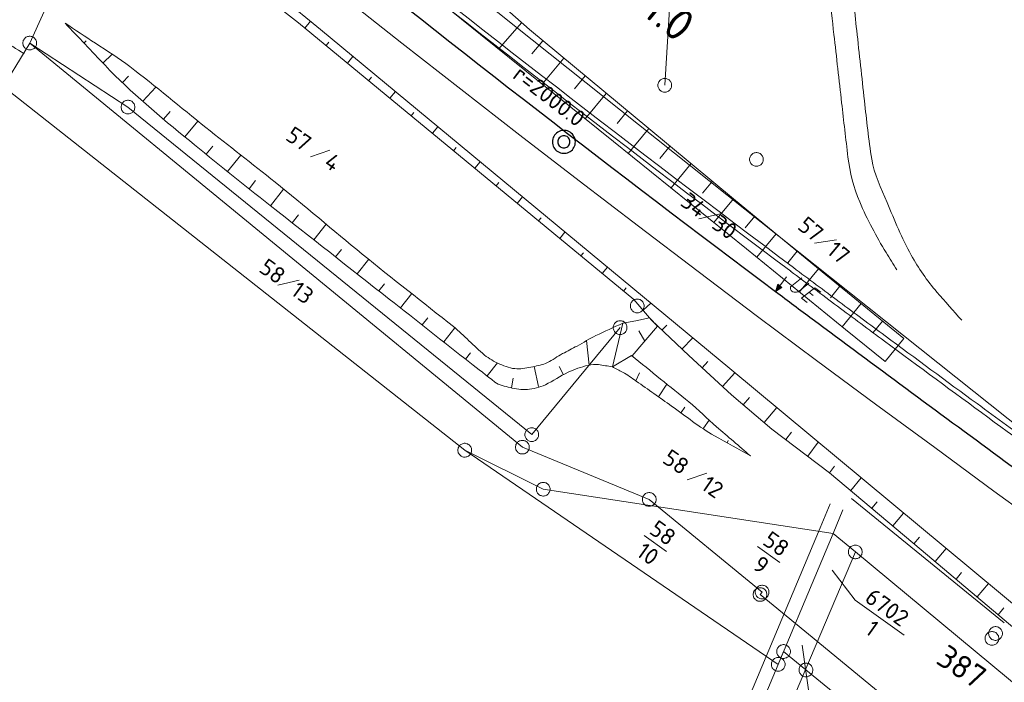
# Model space of a CAD drawing. Header units: metres. Extents: x 3425540 to 3446143, y 5432760 to 5444637.
# Tile 679 of 717: x 3444596 to 3444703, y 5436056 to 5436129. Entities that reach past the tile are written whole.
import ezdxf
from ezdxf.enums import TextEntityAlignment as Align

# ---------------------------------------------------------------- set-up
doc = ezdxf.new("R2010")
doc.units = ezdxf.units.M
for name, color, linetype, lineweight in [('B_Bestand', 9, 'Continuous', 18), ('B_Böschung', 9, 'Continuous', 18), ('B_Flurgrenzen', 9, 'Continuous', 18), ('B_Gleisachse', 9, 'Continuous', 25), ('B_Kilometrierung', 9, 'Continuous', 25), ('Bestand_Neu_Strecke 3443', 9, 'Continuous', 18)]:
    doc.layers.add(name, color=color, linetype=linetype, lineweight=lineweight)
doc.styles.get("Standard").update_dxf_attribs({"font": 'isocpeur.ttf'})

msp = doc.modelspace()

# ---------------------------------------------------------------- linework, layer by layer
at = {"layer": 'B_Bestand'}
for p, q in [((3444682.46, 5436104.21), (3444684.84, 5436104.56)), ((3444684.17, 5436075.81), (3444683.08, 5436073.21)), ((3444703.13, 5436062.85), (3444686.5, 5436076.39)), ((3444683.08, 5436073.21), (3444624.58, 5435933.57))]:
    msp.add_line(p, q, dxfattribs=at)
for points in [[(3444679.42, 5436100.54), (3444678.68, 5436099.55), (3444678.45, 5436099.72), (3444678.22, 5436098.94), (3444678.9, 5436099.38), (3444678.68, 5436099.55)], [(3444681.86, 5436099.83), (3444680.78, 5436098.98), (3444680.72, 5436098.95), (3444680.67, 5436098.92), (3444680.57, 5436098.89), (3444680.51, 5436098.88), (3444680.39, 5436098.86), (3444680.32, 5436098.86), (3444680.26, 5436098.87), (3444680.15, 5436098.9), (3444680.1, 5436098.92), (3444680, 5436098.98), (3444679.93, 5436099.05), (3444679.88, 5436099.12), (3444679.85, 5436099.18), (3444679.84, 5436099.28), (3444679.84, 5436099.35), (3444679.86, 5436099.44), (3444679.9, 5436099.48), (3444679.99, 5436099.57), (3444681.07, 5436100.43)], [(3444678.83, 5436099.39), (3444678.48, 5436099.65), (3444678.27, 5436099.02), (3444678.83, 5436099.39)], [(3444678.75, 5436099.39), (3444678.5, 5436099.58), (3444678.33, 5436099.09), (3444678.75, 5436099.39)], [(3444678.68, 5436099.4), (3444678.53, 5436099.51), (3444678.39, 5436099.17), (3444678.68, 5436099.4)], [(3444678.61, 5436099.4), (3444678.55, 5436099.45), (3444678.44, 5436099.24), (3444678.61, 5436099.4)], [(3444681.67, 5436097.73), (3444681.03, 5436098.21), (3444682.5, 5436099.35), (3444683.14, 5436098.88)]]:
    msp.add_lwpolyline(points, dxfattribs=at)
for points, knots in [([(3444698.5, 5436095.8), (3444697.6, 5436096.83), (3444696.7, 5436097.86), (3444695.79, 5436098.88), (3444694.71, 5436100.11), (3444693.8, 5436101.46), (3444693, 5436102.9), (3444691.97, 5436104.76), (3444691.18, 5436106.68), (3444690.37, 5436108.64), (3444689.74, 5436110.19), (3444688.95, 5436111.7), (3444688.69, 5436113.36), (3444688.36, 5436115.47), (3444688.14, 5436117.6), (3444687.9, 5436119.72), (3444687.62, 5436122.27), (3444687.34, 5436124.82), (3444687.06, 5436127.37), (3444686.82, 5436129.54), (3444686.61, 5436131.71), (3444686.37, 5436133.88), (3444686.1, 5436136.31), (3444685.33, 5436138.65), (3444684.62, 5436141.01), (3444683.87, 5436143.5), (3444683, 5436145.93), (3444681.94, 5436148.32), (3444680.67, 5436151.18), (3444679.13, 5436153.85), (3444677.42, 5436156.48), (3444676.55, 5436157.82), (3444675.64, 5436159.13), (3444674.52, 5436160.27), (3444670.76, 5436164.13), (3444666.84, 5436167.75), (3444662.85, 5436171.35), (3444661.72, 5436172.36), (3444660.46, 5436173.23), (3444659.41, 5436174.33), (3444657.56, 5436176.29), (3444655.73, 5436178.28), (3444653.9, 5436180.26), (3444650.12, 5436184.37), (3444646.39, 5436188.55), (3444642.54, 5436192.6), (3444637.83, 5436197.57), (3444633.11, 5436202.54), (3444628.39, 5436207.51)], [0, 0, 0, 0, 0.030137, 0.030137, 0.030137, 0.066033, 0.066033, 0.066033, 0.112363, 0.112363, 0.112363, 0.149107, 0.149107, 0.149107, 0.19617, 0.19617, 0.19617, 0.252628, 0.252628, 0.252628, 0.300659, 0.300659, 0.300659, 0.354522, 0.354522, 0.354522, 0.411692, 0.411692, 0.411692, 0.480126, 0.480126, 0.480126, 0.515181, 0.515181, 0.515181, 0.633261, 0.633261, 0.633261, 0.666662, 0.666662, 0.666662, 0.726051, 0.726051, 0.726051, 0.849166, 0.849166, 0.849166, 1, 1, 1, 1]), ([(3444596.35, 5436124.83), (3444594.71, 5436125.88), (3444593.07, 5436126.93), (3444591.42, 5436127.98), (3444590.72, 5436128.43), (3444590.46, 5436129.34), (3444590.14, 5436130.15), (3444589.94, 5436130.68), (3444589.71, 5436131.32), (3444589.95, 5436131.82), (3444590.45, 5436132.87), (3444591.19, 5436133.82), (3444591.72, 5436134.87), (3444595.51, 5436142.44), (3444599.37, 5436149.99), (3444603.04, 5436157.62), (3444606.07, 5436163.93), (3444608.98, 5436170.31), (3444612.08, 5436176.59), (3444617, 5436186.56), (3444621.92, 5436196.53), (3444626.84, 5436206.5)], [0, 0, 0, 0, 0.06261, 0.06261, 0.06261, 0.089562, 0.089562, 0.089562, 0.107617, 0.107617, 0.107617, 0.145425, 0.145425, 0.145425, 0.417617, 0.417617, 0.417617, 0.642669, 0.642669, 0.642669, 1, 1, 1, 1]), ([(3444626.91, 5436206.67), (3444636.09, 5436196.71), (3444645.28, 5436186.75), (3444654.47, 5436176.8), (3444655.76, 5436175.4), (3444657.24, 5436174.18), (3444658.62, 5436172.87), (3444660.49, 5436171.1), (3444662.36, 5436169.33), (3444664.22, 5436167.55), (3444666.82, 5436165.09), (3444669.32, 5436162.55), (3444671.77, 5436159.93), (3444674.03, 5436157.51), (3444675.76, 5436154.69), (3444677.38, 5436151.79), (3444678.63, 5436149.54), (3444679.69, 5436147.26), (3444680.62, 5436144.86), (3444681.72, 5436142.04), (3444682.85, 5436139.23), (3444683.32, 5436136.26), (3444683.82, 5436133.16), (3444684.22, 5436130.06), (3444684.58, 5436126.94), (3444684.86, 5436124.46), (3444685.14, 5436121.97), (3444685.42, 5436119.49), (3444685.64, 5436117.52), (3444685.88, 5436115.55), (3444686.11, 5436113.58), (3444686.32, 5436111.91), (3444686.73, 5436110.27), (3444687.39, 5436108.69), (3444688.21, 5436106.76), (3444689.18, 5436104.94), (3444690.26, 5436103.18), (3444690.65, 5436102.55), (3444691.04, 5436101.92), (3444691.43, 5436101.29)], [0, 0, 0, 0, 0.318272, 0.318272, 0.318272, 0.36302, 0.36302, 0.36302, 0.423513, 0.423513, 0.423513, 0.507514, 0.507514, 0.507514, 0.584931, 0.584931, 0.584931, 0.644798, 0.644798, 0.644798, 0.715436, 0.715436, 0.715436, 0.789032, 0.789032, 0.789032, 0.847767, 0.847767, 0.847767, 0.894343, 0.894343, 0.894343, 0.93392, 0.93392, 0.93392, 0.982602, 0.982602, 0.982602, 1, 1, 1, 1])]:
    msp.add_open_spline(points, degree=3, knots=knots, dxfattribs=at)
at = {"layer": 'B_Böschung'}
for p, q in [((3444612.35, 5436139.12), (3444626.24, 5436128.21)), ((3444619.34, 5436135.13), (3444628.65, 5436127.47)), ((3444600.82, 5436128.17), (3444600.82, 5436128.17)), ((3444626.24, 5436128.21), (3444662.79, 5436098.05)), ((3444626.94, 5436127.63), (3444627.55, 5436128.37)), ((3444650.56, 5436128.2), (3444648.03, 5436125.35)), ((3444628.65, 5436127.47), (3444673.22, 5436090.55)), ((3444602.88, 5436125.99), (3444603.13, 5436126.23)), ((3444629.26, 5436125.72), (3444629.56, 5436126.09)), ((3444652.85, 5436126.26), (3444651.65, 5436124.83)), ((3444604.95, 5436123.82), (3444605.96, 5436124.78)), ((3444631.57, 5436123.81), (3444632.18, 5436124.55)), ((3444655.16, 5436124.35), (3444652.81, 5436121.51)), ((3444607.11, 5436121.74), (3444607.74, 5436122.39)), ((3444633.89, 5436121.9), (3444634.19, 5436122.27)), ((3444657.47, 5436122.44), (3444656.31, 5436121.03)), ((3444609.28, 5436119.67), (3444610.72, 5436121.18)), ((3444636.2, 5436119.99), (3444636.8, 5436120.72)), ((3444659.78, 5436120.52), (3444657.48, 5436117.75)), ((3444611.56, 5436117.72), (3444612.27, 5436118.55)), ((3444638.51, 5436118.08), (3444638.81, 5436118.45)), ((3444662.09, 5436118.61), (3444660.96, 5436117.24)), ((3444613.86, 5436115.79), (3444615.3, 5436117.51)), ((3444640.83, 5436116.17), (3444641.42, 5436116.89)), ((3444664.4, 5436116.7), (3444662.16, 5436113.98)), ((3444616.18, 5436113.89), (3444616.9, 5436114.78)), ((3444643.14, 5436114.27), (3444643.44, 5436114.62)), ((3444666.72, 5436114.79), (3444665.61, 5436113.44)), ((3444618.51, 5436112.01), (3444619.97, 5436113.8)), ((3444645.45, 5436112.36), (3444646.04, 5436113.07)), ((3444669.03, 5436112.87), (3444666.83, 5436110.22)), ((3444620.86, 5436110.13), (3444621.58, 5436111.04)), ((3444671.34, 5436110.96), (3444670.26, 5436109.65)), ((3444623.2, 5436108.27), (3444624.63, 5436110.08)), ((3444647.77, 5436110.45), (3444648.06, 5436110.8)), ((3444650.08, 5436108.54), (3444650.66, 5436109.24)), ((3444673.65, 5436109.05), (3444671.51, 5436106.46)), ((3444625.56, 5436106.41), (3444626.26, 5436107.3)), ((3444652.4, 5436106.63), (3444652.68, 5436106.98)), ((3444675.97, 5436107.14), (3444674.91, 5436105.86)), ((3444627.92, 5436104.56), (3444629.27, 5436106.27)), ((3444654.71, 5436104.72), (3444655.28, 5436105.41)), ((3444678.28, 5436105.23), (3444676.18, 5436102.69)), ((3444630.28, 5436102.71), (3444630.93, 5436103.53)), ((3444632.64, 5436100.85), (3444633.9, 5436102.45)), ((3444657.02, 5436102.81), (3444657.31, 5436103.15)), ((3444680.59, 5436103.32), (3444679.55, 5436102.06)), ((3444659.34, 5436100.9), (3444659.9, 5436101.58)), ((3444682.91, 5436101.41), (3444680.84, 5436098.89)), ((3444635, 5436099), (3444635.62, 5436099.79)), ((3444661.65, 5436098.99), (3444661.93, 5436099.33)), ((3444685.23, 5436099.51), (3444684.2, 5436098.25)), ((3444637.36, 5436097.15), (3444638.59, 5436098.71)), ((3444662.79, 5436098.05), (3444664.7, 5436095.81)), ((3444682.33, 5436098.49), (3444681.86, 5436098.85)), ((3444663.78, 5436096.89), (3444664.64, 5436097.65)), ((3444687.55, 5436097.62), (3444685.49, 5436095.09)), ((3444639.72, 5436095.29), (3444640.33, 5436096.07)), ((3444665.36, 5436095.16), (3444664.48, 5436096.08)), ((3444642.08, 5436093.44), (3444643.28, 5436094.97)), ((3444660.44, 5436090.74), (3444661.57, 5436095.49)), ((3444662.58, 5436091.92), (3444665.36, 5436095.16)), ((3444664.7, 5436095.81), (3444668.76, 5436091.95)), ((3444665.84, 5436094.72), (3444666.36, 5436095.26)), ((3444689.88, 5436095.72), (3444688.85, 5436094.46)), ((3444663.96, 5436093.54), (3444663.31, 5436094.67)), ((3444664.53, 5436094.2), (3444664.5, 5436094.21)), ((3444668.02, 5436092.65), (3444669.19, 5436093.89)), ((3444692.2, 5436093.82), (3444690.15, 5436091.3)), ((3444657.91, 5436090.9), (3444657.63, 5436093.59)), ((3444644.43, 5436091.58), (3444644.97, 5436092.26)), ((3444660.44, 5436090.74), (3444662.53, 5436091.96)), ((3444668.76, 5436091.95), (3444673.41, 5436087.69)), ((3444646.8, 5436089.74), (3444647.92, 5436091.17)), ((3444652.41, 5436088.59), (3444651.92, 5436090.77)), ((3444655.11, 5436089.86), (3444654.65, 5436090.77)), ((3444670.22, 5436090.61), (3444670.85, 5436091.3)), ((3444673.22, 5436090.55), (3444710.65, 5436059.43)), ((3444649.47, 5436088.46), (3444649.65, 5436089.51)), ((3444663.01, 5436089.2), (3444663.4, 5436090.07)), ((3444672.43, 5436088.59), (3444673.79, 5436090.08)), ((3444665.46, 5436087.47), (3444666.39, 5436088.84)), ((3444673.41, 5436087.69), (3444677.81, 5436083.96)), ((3444674.68, 5436086.61), (3444675.37, 5436087.4)), ((3444667.92, 5436085.75), (3444668.33, 5436086.35)), ((3444676.97, 5436084.67), (3444678.35, 5436086.29)), ((3444670.38, 5436084.04), (3444671, 5436084.92)), ((3444677.81, 5436083.96), (3444684.11, 5436079.19)), ((3444679.33, 5436082.81), (3444679.95, 5436083.62)), ((3444672.93, 5436082.46), (3444673.07, 5436082.72)), ((3444681.72, 5436081), (3444682.87, 5436082.53)), ((3444684.11, 5436079.19), (3444684.65, 5436079.9)), ((3444684.11, 5436079.19), (3444694.09, 5436070.8)), ((3444686.41, 5436077.26), (3444687.55, 5436078.64)), ((3444688.7, 5436075.33), (3444689.28, 5436076.02)), ((3444691, 5436073.4), (3444692.17, 5436074.79)), ((3444693.3, 5436071.47), (3444693.89, 5436072.17)), ((3444694.09, 5436070.8), (3444704.27, 5436062.21)), ((3444695.59, 5436069.54), (3444696.79, 5436070.96)), ((3444697.89, 5436067.6), (3444698.49, 5436068.32)), ((3444700.18, 5436065.67), (3444701.4, 5436067.12)), ((3444702.47, 5436063.73), (3444703.09, 5436064.47))]:
    msp.add_line(p, q, dxfattribs=at)
for points in [[(3444606.75, 5436159.14), (3444612.27, 5436157.15), (3444617.83, 5436154.12), (3444619.53, 5436153.15), (3444625.32, 5436148.96), (3444631.04, 5436144.63), (3444636.2, 5436140.5), (3444641.35, 5436136.38), (3444651.4, 5436127.46), (3444664.4, 5436116.7), (3444673.65, 5436109.05), (3444682.91, 5436101.41), (3444692.2, 5436093.82)], [(3444606.75, 5436159.14), (3444615.29, 5436152.6), (3444619.45, 5436148.94), (3444623.6, 5436145.28), (3444628.79, 5436141.02), (3444640.03, 5436131.84), (3444646.07, 5436126.93), (3444660.57, 5436115.26), (3444675.06, 5436103.6), (3444685.84, 5436094.81), (3444690.15, 5436091.3)], [(3444661.57, 5436095.49), (3444662.99, 5436095.76), (3444664.48, 5436096.08)]]:
    msp.add_lwpolyline(points, dxfattribs=at)
for points, knots in [([(3444600.82, 5436128.17), (3444602.27, 5436126.64), (3444603.73, 5436125.11), (3444605.18, 5436123.58), (3444608.01, 5436120.6), (3444611.18, 5436117.96), (3444614.37, 5436115.37), (3444617.29, 5436112.99), (3444620.21, 5436110.61), (3444623.17, 5436108.29), (3444627.49, 5436104.9), (3444631.81, 5436101.51), (3444636.12, 5436098.12), (3444639.06, 5436095.81), (3444641.99, 5436093.5), (3444644.93, 5436091.19), (3444645.83, 5436090.49), (3444646.73, 5436089.78), (3444647.64, 5436089.08), (3444648.11, 5436088.73), (3444648.72, 5436088.63), (3444649.3, 5436088.48), (3444649.92, 5436088.33), (3444650.56, 5436088.21), (3444651.18, 5436088.26), (3444651.84, 5436088.3), (3444652.5, 5436088.5), (3444653.14, 5436088.78), (3444654.02, 5436089.18), (3444654.75, 5436089.75), (3444655.62, 5436090.14), (3444656.33, 5436090.46), (3444657.04, 5436090.73), (3444657.8, 5436090.89), (3444658.18, 5436090.98), (3444658.56, 5436091.02), (3444658.93, 5436090.97), (3444659.44, 5436090.89), (3444659.94, 5436090.82), (3444660.44, 5436090.74)], [0, 0, 0, 0, 0.085027, 0.085027, 0.085027, 0.250286, 0.250286, 0.250286, 0.401889, 0.401889, 0.401889, 0.622751, 0.622751, 0.622751, 0.773093, 0.773093, 0.773093, 0.819163, 0.819163, 0.819163, 0.842815, 0.842815, 0.842815, 0.868245, 0.868245, 0.868245, 0.895435, 0.895435, 0.895435, 0.933409, 0.933409, 0.933409, 0.964403, 0.964403, 0.964403, 0.979583, 0.979583, 0.979583, 1, 1, 1, 1]), ([(3444600.82, 5436128.17), (3444601.92, 5436127.44), (3444603.03, 5436126.71), (3444604.13, 5436125.99), (3444605.4, 5436125.15), (3444606.69, 5436124.35), (3444607.89, 5436123.43), (3444610.71, 5436121.28), (3444613.4, 5436118.99), (3444616.17, 5436116.8), (3444618.68, 5436114.81), (3444621.2, 5436112.85), (3444623.7, 5436110.85), (3444626.9, 5436108.29), (3444630.01, 5436105.61), (3444633.19, 5436103.02), (3444636.46, 5436100.34), (3444639.83, 5436097.76), (3444643.12, 5436095.11), (3444644.31, 5436094.15), (3444645.33, 5436093.01), (3444646.51, 5436092.02), (3444647.01, 5436091.61), (3444647.56, 5436091.32), (3444648.17, 5436091.04), (3444648.78, 5436090.76), (3444649.41, 5436090.53), (3444650.05, 5436090.52), (3444650.62, 5436090.5), (3444651.21, 5436090.61), (3444651.78, 5436090.74), (3444652.32, 5436090.86), (3444652.86, 5436090.94), (3444653.36, 5436091.19), (3444653.94, 5436091.48), (3444654.45, 5436091.87), (3444655.02, 5436092.17), (3444655.54, 5436092.45), (3444656.07, 5436092.72), (3444656.6, 5436093), (3444657.28, 5436093.37), (3444657.93, 5436093.81), (3444658.63, 5436094.13), (3444659.61, 5436094.58), (3444660.59, 5436095.03), (3444661.57, 5436095.49)], [0, 0, 0, 0, 0.052949, 0.052949, 0.052949, 0.113776, 0.113776, 0.113776, 0.25549, 0.25549, 0.25549, 0.38372, 0.38372, 0.38372, 0.548086, 0.548086, 0.548086, 0.717775, 0.717775, 0.717775, 0.77903, 0.77903, 0.77903, 0.804736, 0.804736, 0.804736, 0.830852, 0.830852, 0.830852, 0.854178, 0.854178, 0.854178, 0.876151, 0.876151, 0.876151, 0.901863, 0.901863, 0.901863, 0.925711, 0.925711, 0.925711, 0.956791, 0.956791, 0.956791, 1, 1, 1, 1]), ([(3444662.53, 5436091.96), (3444663.58, 5436091.11), (3444664.64, 5436090.25), (3444665.69, 5436089.4), (3444666.72, 5436088.57), (3444667.75, 5436087.75), (3444668.78, 5436086.91), (3444669.82, 5436086.06), (3444670.76, 5436085.08), (3444671.79, 5436084.2), (3444673.02, 5436083.15), (3444674.25, 5436082.09), (3444675.48, 5436081.04)], [0, 0, 0, 0, 0.240098, 0.240098, 0.240098, 0.474016, 0.474016, 0.474016, 0.713169, 0.713169, 0.713169, 1, 1, 1, 1]), ([(3444660.44, 5436090.74), (3444660.81, 5436090.55), (3444661.18, 5436090.35), (3444661.55, 5436090.15), (3444662.08, 5436089.87), (3444662.56, 5436089.52), (3444663.05, 5436089.17), (3444664.34, 5436088.27), (3444665.61, 5436087.36), (3444666.89, 5436086.46), (3444668.44, 5436085.37), (3444669.91, 5436084.15), (3444671.56, 5436083.22), (3444672.87, 5436082.5), (3444674.17, 5436081.77), (3444675.48, 5436081.04)], [0, 0, 0, 0, 0.070163, 0.070163, 0.070163, 0.17042, 0.17042, 0.17042, 0.432736, 0.432736, 0.432736, 0.749782, 0.749782, 0.749782, 1, 1, 1, 1])]:
    msp.add_open_spline(points, degree=3, knots=knots, dxfattribs=at)
at = {"layer": 'B_Flurgrenzen'}
for p, q in [((3444666.14, 5436121.4), (3444669.26, 5436172.54)), ((3444611.69, 5436158.24), (3444739.07, 5436056.76)), ((3444596.97, 5436125.99), (3444601.87, 5436136.73)), ((3444631.13, 5436131.05), (3444637.51, 5436125.99)), ((3444592.52, 5436118.7), (3444596.97, 5436125.99)), ((3444596.97, 5436125.99), (3444650.64, 5436081.98)), ((3444596.97, 5436125.99), (3444607.67, 5436119.03)), ((3444637.51, 5436125.99), (3444643.94, 5436120.98)), ((3444594.54, 5436120.9), (3444644.36, 5436081.65)), ((3444643.94, 5436120.98), (3444650.36, 5436115.98)), ((3444607.67, 5436119.03), (3444651.65, 5436083.35)), ((3444650.36, 5436115.98), (3444656.81, 5436111.01)), ((3444627.54, 5436113.6), (3444629.68, 5436114.32)), ((3444656.81, 5436111.01), (3444663.27, 5436106.04)), ((3444669.85, 5436106.87), (3444672.2, 5436107.4)), ((3444663.27, 5436106.04), (3444669.77, 5436101.12)), ((3444623.99, 5436099.63), (3444626.34, 5436100.16)), ((3444669.77, 5436101.12), (3444676.26, 5436096.2)), ((3444676.26, 5436096.2), (3444682.69, 5436091.43)), ((3444651.65, 5436083.35), (3444661.28, 5436095.01)), ((3444682.69, 5436091.43), (3444689.11, 5436086.66)), ((3444689.11, 5436086.66), (3444695.56, 5436081.93)), ((3444650.64, 5436081.98), (3444664.46, 5436076.29)), ((3444695.56, 5436081.93), (3444702.01, 5436077.19)), ((3444678.51, 5436058.32), (3444644.36, 5436081.65)), ((3444644.36, 5436081.65), (3444652.91, 5436077.4)), ((3444668.6, 5436078.44), (3444670.74, 5436079.16)), ((3444652.91, 5436077.4), (3444684.48, 5436072.58)), ((3444702.01, 5436077.19), (3444708.48, 5436072.46)), ((3444664.46, 5436076.29), (3444676.75, 5436066.2)), ((3444684.48, 5436072.58), (3444685.56, 5436075.16)), ((3444625.97, 5435932.99), (3444684.48, 5436072.58)), ((3444663.91, 5436072.37), (3444666.35, 5436070.63)), ((3444684.48, 5436072.58), (3444686.91, 5436070.57)), ((3444676.26, 5436071.18), (3444678.69, 5436069.43)), ((3444671.15, 5436033.41), (3444686.91, 5436070.57)), ((3444686.91, 5436070.57), (3444754.96, 5436014.17)), ((3444686.89, 5436065.31), (3444684.38, 5436068.58)), ((3444676.75, 5436066.2), (3444676.53, 5436065.93)), ((3444676.53, 5436065.93), (3444680.38, 5436062.78)), ((3444686.89, 5436065.31), (3444692.22, 5436061.49)), ((3444680.38, 5436062.78), (3444682.81, 5436060.78)), ((3444682.81, 5436060.78), (3444692.81, 5436052.59)), ((3444679.1, 5436059.72), (3444678.51, 5436058.32)), ((3444681.53, 5436057.72), (3444679.1, 5436059.72)), ((3444682.29, 5436052.22), (3444681.11, 5436060.4)), ((3444686.63, 5436053.57), (3444681.53, 5436057.72))]:
    msp.add_line(p, q, dxfattribs=at)
for points in [[(3444597.72, 5436125.99), (3444597.71, 5436126.09), (3444597.69, 5436126.18), (3444597.66, 5436126.27), (3444597.62, 5436126.35), (3444597.57, 5436126.43), (3444597.51, 5436126.51), (3444597.44, 5436126.57), (3444597.37, 5436126.63), (3444597.28, 5436126.67), (3444597.2, 5436126.7), (3444597.11, 5436126.73), (3444597.01, 5436126.74), (3444596.92, 5436126.74), (3444596.82, 5436126.73), (3444596.74, 5436126.7), (3444596.65, 5436126.67), (3444596.56, 5436126.63), (3444596.49, 5436126.57), (3444596.42, 5436126.51), (3444596.36, 5436126.43), (3444596.31, 5436126.35), (3444596.27, 5436126.27), (3444596.24, 5436126.18), (3444596.22, 5436126.09), (3444596.22, 5436125.99), (3444596.22, 5436125.9), (3444596.24, 5436125.81), (3444596.27, 5436125.72), (3444596.31, 5436125.63), (3444596.36, 5436125.56), (3444596.42, 5436125.48), (3444596.49, 5436125.42), (3444596.56, 5436125.36), (3444596.65, 5436125.32), (3444596.74, 5436125.29), (3444596.82, 5436125.26), (3444596.92, 5436125.25), (3444597.01, 5436125.25), (3444597.11, 5436125.26), (3444597.2, 5436125.29), (3444597.28, 5436125.32), (3444597.37, 5436125.36), (3444597.44, 5436125.42), (3444597.51, 5436125.48), (3444597.57, 5436125.56), (3444597.62, 5436125.63), (3444597.66, 5436125.72), (3444597.69, 5436125.81), (3444597.71, 5436125.9), (3444597.72, 5436125.99)], [(3444666.89, 5436121.4), (3444666.89, 5436121.49), (3444666.87, 5436121.58), (3444666.84, 5436121.67), (3444666.8, 5436121.76), (3444666.75, 5436121.83), (3444666.69, 5436121.91), (3444666.62, 5436121.98), (3444666.55, 5436122.03), (3444666.46, 5436122.08), (3444666.37, 5436122.11), (3444666.29, 5436122.13), (3444666.19, 5436122.14), (3444666.1, 5436122.14), (3444666, 5436122.13), (3444665.91, 5436122.11), (3444665.82, 5436122.08), (3444665.74, 5436122.03), (3444665.67, 5436121.98), (3444665.6, 5436121.91), (3444665.54, 5436121.83), (3444665.49, 5436121.76), (3444665.45, 5436121.67), (3444665.42, 5436121.58), (3444665.4, 5436121.49), (3444665.39, 5436121.4), (3444665.4, 5436121.3), (3444665.42, 5436121.21), (3444665.45, 5436121.12), (3444665.49, 5436121.04), (3444665.54, 5436120.96), (3444665.6, 5436120.88), (3444665.67, 5436120.82), (3444665.74, 5436120.76), (3444665.82, 5436120.72), (3444665.91, 5436120.69), (3444666, 5436120.66), (3444666.1, 5436120.65), (3444666.19, 5436120.65), (3444666.29, 5436120.66), (3444666.37, 5436120.69), (3444666.46, 5436120.72), (3444666.55, 5436120.76), (3444666.62, 5436120.82), (3444666.69, 5436120.88), (3444666.75, 5436120.96), (3444666.8, 5436121.04), (3444666.84, 5436121.12), (3444666.87, 5436121.21), (3444666.89, 5436121.3), (3444666.89, 5436121.4)], [(3444608.42, 5436119.03), (3444608.42, 5436119.12), (3444608.4, 5436119.21), (3444608.37, 5436119.3), (3444608.33, 5436119.39), (3444608.28, 5436119.46), (3444608.22, 5436119.54), (3444608.15, 5436119.6), (3444608.08, 5436119.66), (3444607.99, 5436119.7), (3444607.9, 5436119.73), (3444607.82, 5436119.76), (3444607.72, 5436119.77), (3444607.63, 5436119.77), (3444607.53, 5436119.76), (3444607.44, 5436119.73), (3444607.35, 5436119.7), (3444607.27, 5436119.66), (3444607.2, 5436119.6), (3444607.13, 5436119.54), (3444607.07, 5436119.46), (3444607.02, 5436119.39), (3444606.98, 5436119.3), (3444606.95, 5436119.21), (3444606.93, 5436119.12), (3444606.92, 5436119.03), (3444606.93, 5436118.93), (3444606.95, 5436118.84), (3444606.98, 5436118.75), (3444607.02, 5436118.67), (3444607.07, 5436118.59), (3444607.13, 5436118.51), (3444607.2, 5436118.45), (3444607.27, 5436118.39), (3444607.35, 5436118.35), (3444607.44, 5436118.32), (3444607.53, 5436118.29), (3444607.63, 5436118.28), (3444607.72, 5436118.28), (3444607.82, 5436118.29), (3444607.9, 5436118.32), (3444607.99, 5436118.35), (3444608.08, 5436118.39), (3444608.15, 5436118.45), (3444608.22, 5436118.51), (3444608.28, 5436118.59), (3444608.33, 5436118.67), (3444608.37, 5436118.75), (3444608.4, 5436118.84), (3444608.42, 5436118.93), (3444608.42, 5436119.03)], [(3444676.88, 5436113.33), (3444676.88, 5436113.42), (3444676.86, 5436113.51), (3444676.83, 5436113.6), (3444676.79, 5436113.69), (3444676.74, 5436113.76), (3444676.68, 5436113.84), (3444676.61, 5436113.91), (3444676.54, 5436113.96), (3444676.45, 5436114.01), (3444676.36, 5436114.04), (3444676.28, 5436114.06), (3444676.18, 5436114.07), (3444676.09, 5436114.07), (3444675.99, 5436114.06), (3444675.9, 5436114.04), (3444675.81, 5436114.01), (3444675.73, 5436113.96), (3444675.66, 5436113.91), (3444675.59, 5436113.84), (3444675.53, 5436113.76), (3444675.48, 5436113.69), (3444675.44, 5436113.6), (3444675.41, 5436113.51), (3444675.39, 5436113.42), (3444675.38, 5436113.33), (3444675.39, 5436113.23), (3444675.41, 5436113.14), (3444675.44, 5436113.05), (3444675.48, 5436112.97), (3444675.53, 5436112.89), (3444675.59, 5436112.81), (3444675.66, 5436112.75), (3444675.73, 5436112.69), (3444675.81, 5436112.65), (3444675.9, 5436112.62), (3444675.99, 5436112.59), (3444676.09, 5436112.58), (3444676.18, 5436112.58), (3444676.28, 5436112.59), (3444676.36, 5436112.62), (3444676.45, 5436112.65), (3444676.54, 5436112.69), (3444676.61, 5436112.75), (3444676.68, 5436112.81), (3444676.74, 5436112.89), (3444676.79, 5436112.97), (3444676.83, 5436113.05), (3444676.86, 5436113.14), (3444676.88, 5436113.23), (3444676.88, 5436113.33)], [(3444663.91, 5436097.37), (3444663.9, 5436097.46), (3444663.88, 5436097.55), (3444663.85, 5436097.64), (3444663.81, 5436097.73), (3444663.76, 5436097.8), (3444663.7, 5436097.88), (3444663.63, 5436097.95), (3444663.56, 5436098), (3444663.48, 5436098.05), (3444663.39, 5436098.08), (3444663.3, 5436098.1), (3444663.2, 5436098.11), (3444663.11, 5436098.11), (3444663.01, 5436098.1), (3444662.93, 5436098.08), (3444662.84, 5436098.05), (3444662.75, 5436098), (3444662.68, 5436097.95), (3444662.61, 5436097.88), (3444662.55, 5436097.8), (3444662.5, 5436097.73), (3444662.46, 5436097.64), (3444662.43, 5436097.55), (3444662.41, 5436097.46), (3444662.41, 5436097.37), (3444662.41, 5436097.27), (3444662.43, 5436097.18), (3444662.46, 5436097.09), (3444662.5, 5436097.01), (3444662.55, 5436096.93), (3444662.61, 5436096.85), (3444662.68, 5436096.79), (3444662.75, 5436096.73), (3444662.84, 5436096.69), (3444662.93, 5436096.66), (3444663.01, 5436096.63), (3444663.11, 5436096.62), (3444663.2, 5436096.62), (3444663.3, 5436096.63), (3444663.39, 5436096.66), (3444663.48, 5436096.69), (3444663.56, 5436096.73), (3444663.63, 5436096.79), (3444663.7, 5436096.85), (3444663.76, 5436096.93), (3444663.81, 5436097.01), (3444663.85, 5436097.09), (3444663.88, 5436097.18), (3444663.9, 5436097.27), (3444663.91, 5436097.37)], [(3444662.03, 5436095.01), (3444662.03, 5436095.1), (3444662.01, 5436095.19), (3444661.98, 5436095.28), (3444661.94, 5436095.37), (3444661.89, 5436095.44), (3444661.83, 5436095.52), (3444661.76, 5436095.59), (3444661.69, 5436095.64), (3444661.6, 5436095.69), (3444661.51, 5436095.72), (3444661.43, 5436095.74), (3444661.33, 5436095.75), (3444661.24, 5436095.75), (3444661.14, 5436095.74), (3444661.05, 5436095.72), (3444660.96, 5436095.69), (3444660.88, 5436095.64), (3444660.81, 5436095.59), (3444660.74, 5436095.52), (3444660.68, 5436095.44), (3444660.63, 5436095.37), (3444660.59, 5436095.28), (3444660.56, 5436095.19), (3444660.54, 5436095.1), (3444660.53, 5436095.01), (3444660.54, 5436094.91), (3444660.56, 5436094.82), (3444660.59, 5436094.73), (3444660.63, 5436094.65), (3444660.68, 5436094.57), (3444660.74, 5436094.49), (3444660.81, 5436094.43), (3444660.88, 5436094.37), (3444660.96, 5436094.33), (3444661.05, 5436094.3), (3444661.14, 5436094.27), (3444661.24, 5436094.26), (3444661.33, 5436094.26), (3444661.43, 5436094.27), (3444661.51, 5436094.3), (3444661.6, 5436094.33), (3444661.69, 5436094.37), (3444661.76, 5436094.43), (3444661.83, 5436094.49), (3444661.89, 5436094.57), (3444661.94, 5436094.65), (3444661.98, 5436094.73), (3444662.01, 5436094.82), (3444662.03, 5436094.91), (3444662.03, 5436095.01)], [(3444652.4, 5436083.35), (3444652.4, 5436083.44), (3444652.38, 5436083.53), (3444652.35, 5436083.62), (3444652.31, 5436083.71), (3444652.26, 5436083.78), (3444652.2, 5436083.86), (3444652.13, 5436083.92), (3444652.06, 5436083.98), (3444651.97, 5436084.02), (3444651.88, 5436084.05), (3444651.8, 5436084.08), (3444651.7, 5436084.09), (3444651.61, 5436084.09), (3444651.51, 5436084.08), (3444651.42, 5436084.05), (3444651.34, 5436084.02), (3444651.25, 5436083.98), (3444651.18, 5436083.92), (3444651.11, 5436083.86), (3444651.05, 5436083.78), (3444651, 5436083.71), (3444650.96, 5436083.62), (3444650.93, 5436083.53), (3444650.91, 5436083.44), (3444650.9, 5436083.35), (3444650.91, 5436083.25), (3444650.93, 5436083.16), (3444650.96, 5436083.07), (3444651, 5436082.99), (3444651.05, 5436082.91), (3444651.11, 5436082.83), (3444651.18, 5436082.77), (3444651.25, 5436082.71), (3444651.34, 5436082.67), (3444651.42, 5436082.64), (3444651.51, 5436082.61), (3444651.61, 5436082.6), (3444651.7, 5436082.6), (3444651.8, 5436082.61), (3444651.88, 5436082.64), (3444651.97, 5436082.67), (3444652.06, 5436082.71), (3444652.13, 5436082.77), (3444652.2, 5436082.83), (3444652.26, 5436082.91), (3444652.31, 5436082.99), (3444652.35, 5436083.07), (3444652.38, 5436083.16), (3444652.4, 5436083.25), (3444652.4, 5436083.35)], [(3444644.97, 5436081.21), (3444645.02, 5436081.29), (3444645.05, 5436081.38), (3444645.08, 5436081.47), (3444645.1, 5436081.56), (3444645.1, 5436081.65), (3444645.1, 5436081.75), (3444645.08, 5436081.84), (3444645.05, 5436081.93), (3444645.01, 5436082.02), (3444644.96, 5436082.09), (3444644.9, 5436082.16), (3444644.83, 5436082.23), (3444644.75, 5436082.28), (3444644.67, 5436082.33), (3444644.58, 5436082.36), (3444644.49, 5436082.39), (3444644.4, 5436082.4), (3444644.3, 5436082.4), (3444644.21, 5436082.38), (3444644.12, 5436082.36), (3444644.03, 5436082.32), (3444643.95, 5436082.28), (3444643.87, 5436082.22), (3444643.81, 5436082.16), (3444643.75, 5436082.09), (3444643.7, 5436082.01), (3444643.66, 5436081.92), (3444643.63, 5436081.83), (3444643.61, 5436081.74), (3444643.61, 5436081.65), (3444643.62, 5436081.55), (3444643.63, 5436081.46), (3444643.66, 5436081.37), (3444643.7, 5436081.28), (3444643.76, 5436081.21), (3444643.81, 5436081.14), (3444643.88, 5436081.07), (3444643.96, 5436081.02), (3444644.04, 5436080.97), (3444644.13, 5436080.94), (3444644.22, 5436080.91), (3444644.31, 5436080.9), (3444644.41, 5436080.9), (3444644.5, 5436080.92), (3444644.59, 5436080.94), (3444644.68, 5436080.98), (3444644.76, 5436081.02), (3444644.84, 5436081.08), (3444644.91, 5436081.14), (3444644.97, 5436081.21)], [(3444651.39, 5436081.98), (3444651.38, 5436082.07), (3444651.36, 5436082.16), (3444651.33, 5436082.26), (3444651.29, 5436082.34), (3444651.24, 5436082.42), (3444651.18, 5436082.49), (3444651.11, 5436082.56), (3444651.04, 5436082.61), (3444650.95, 5436082.66), (3444650.87, 5436082.69), (3444650.78, 5436082.71), (3444650.68, 5436082.72), (3444650.59, 5436082.72), (3444650.49, 5436082.71), (3444650.41, 5436082.69), (3444650.32, 5436082.66), (3444650.23, 5436082.61), (3444650.16, 5436082.56), (3444650.09, 5436082.49), (3444650.03, 5436082.42), (3444649.98, 5436082.34), (3444649.94, 5436082.26), (3444649.91, 5436082.16), (3444649.89, 5436082.07), (3444649.89, 5436081.98), (3444649.89, 5436081.89), (3444649.91, 5436081.8), (3444649.94, 5436081.7), (3444649.98, 5436081.62), (3444650.03, 5436081.54), (3444650.09, 5436081.47), (3444650.16, 5436081.4), (3444650.23, 5436081.35), (3444650.32, 5436081.3), (3444650.41, 5436081.27), (3444650.49, 5436081.25), (3444650.59, 5436081.24), (3444650.68, 5436081.24), (3444650.78, 5436081.25), (3444650.87, 5436081.27), (3444650.95, 5436081.3), (3444651.04, 5436081.35), (3444651.11, 5436081.4), (3444651.18, 5436081.47), (3444651.24, 5436081.54), (3444651.29, 5436081.62), (3444651.33, 5436081.7), (3444651.36, 5436081.8), (3444651.38, 5436081.89), (3444651.39, 5436081.98)], [(3444653.66, 5436077.39), (3444653.65, 5436077.49), (3444653.63, 5436077.58), (3444653.61, 5436077.67), (3444653.57, 5436077.76), (3444653.51, 5436077.83), (3444653.46, 5436077.91), (3444653.39, 5436077.98), (3444653.32, 5436078.03), (3444653.23, 5436078.08), (3444653.14, 5436078.11), (3444653.06, 5436078.13), (3444652.96, 5436078.15), (3444652.87, 5436078.15), (3444652.77, 5436078.14), (3444652.68, 5436078.11), (3444652.6, 5436078.08), (3444652.51, 5436078.04), (3444652.43, 5436077.99), (3444652.37, 5436077.92), (3444652.31, 5436077.85), (3444652.26, 5436077.77), (3444652.21, 5436077.69), (3444652.18, 5436077.59), (3444652.16, 5436077.5), (3444652.16, 5436077.41), (3444652.16, 5436077.32), (3444652.18, 5436077.23), (3444652.21, 5436077.13), (3444652.25, 5436077.05), (3444652.3, 5436076.97), (3444652.36, 5436076.89), (3444652.42, 5436076.83), (3444652.5, 5436076.77), (3444652.58, 5436076.73), (3444652.67, 5436076.7), (3444652.76, 5436076.67), (3444652.85, 5436076.66), (3444652.95, 5436076.66), (3444653.04, 5436076.67), (3444653.13, 5436076.69), (3444653.22, 5436076.72), (3444653.3, 5436076.77), (3444653.38, 5436076.82), (3444653.44, 5436076.88), (3444653.5, 5436076.96), (3444653.56, 5436077.03), (3444653.6, 5436077.12), (3444653.63, 5436077.21), (3444653.65, 5436077.3), (3444653.66, 5436077.39)], [(3444665.21, 5436076.29), (3444665.2, 5436076.38), (3444665.19, 5436076.47), (3444665.16, 5436076.57), (3444665.12, 5436076.65), (3444665.06, 5436076.72), (3444665, 5436076.8), (3444664.94, 5436076.87), (3444664.86, 5436076.92), (3444664.78, 5436076.97), (3444664.69, 5436077), (3444664.6, 5436077.02), (3444664.51, 5436077.03), (3444664.41, 5436077.03), (3444664.32, 5436077.02), (3444664.23, 5436077), (3444664.14, 5436076.97), (3444664.06, 5436076.92), (3444663.98, 5436076.87), (3444663.92, 5436076.8), (3444663.86, 5436076.72), (3444663.8, 5436076.65), (3444663.76, 5436076.57), (3444663.73, 5436076.47), (3444663.72, 5436076.38), (3444663.71, 5436076.29), (3444663.72, 5436076.19), (3444663.73, 5436076.1), (3444663.76, 5436076.01), (3444663.8, 5436075.93), (3444663.86, 5436075.85), (3444663.92, 5436075.77), (3444663.98, 5436075.71), (3444664.06, 5436075.66), (3444664.14, 5436075.61), (3444664.23, 5436075.58), (3444664.32, 5436075.56), (3444664.41, 5436075.54), (3444664.51, 5436075.54), (3444664.6, 5436075.56), (3444664.69, 5436075.58), (3444664.78, 5436075.61), (3444664.86, 5436075.66), (3444664.94, 5436075.71), (3444665, 5436075.77), (3444665.06, 5436075.85), (3444665.12, 5436075.93), (3444665.16, 5436076.01), (3444665.19, 5436076.1), (3444665.2, 5436076.19), (3444665.21, 5436076.29)], [(3444687.66, 5436070.57), (3444687.65, 5436070.66), (3444687.63, 5436070.75), (3444687.6, 5436070.85), (3444687.56, 5436070.93), (3444687.51, 5436071.01), (3444687.45, 5436071.08), (3444687.39, 5436071.15), (3444687.31, 5436071.2), (3444687.23, 5436071.25), (3444687.14, 5436071.28), (3444687.05, 5436071.3), (3444686.95, 5436071.31), (3444686.86, 5436071.31), (3444686.77, 5436071.3), (3444686.68, 5436071.28), (3444686.59, 5436071.25), (3444686.51, 5436071.2), (3444686.43, 5436071.15), (3444686.36, 5436071.08), (3444686.31, 5436071.01), (3444686.25, 5436070.93), (3444686.21, 5436070.85), (3444686.18, 5436070.75), (3444686.16, 5436070.66), (3444686.16, 5436070.57), (3444686.16, 5436070.48), (3444686.18, 5436070.39), (3444686.21, 5436070.29), (3444686.25, 5436070.21), (3444686.31, 5436070.13), (3444686.36, 5436070.06), (3444686.43, 5436069.99), (3444686.51, 5436069.94), (3444686.59, 5436069.89), (3444686.68, 5436069.86), (3444686.77, 5436069.84), (3444686.86, 5436069.83), (3444686.95, 5436069.83), (3444687.05, 5436069.84), (3444687.14, 5436069.86), (3444687.23, 5436069.89), (3444687.31, 5436069.94), (3444687.39, 5436069.99), (3444687.45, 5436070.06), (3444687.51, 5436070.13), (3444687.56, 5436070.21), (3444687.6, 5436070.29), (3444687.63, 5436070.39), (3444687.65, 5436070.48), (3444687.66, 5436070.57)], [(3444677.5, 5436066.2), (3444677.5, 5436066.29), (3444677.48, 5436066.38), (3444677.45, 5436066.48), (3444677.41, 5436066.56), (3444677.36, 5436066.64), (3444677.3, 5436066.71), (3444677.23, 5436066.78), (3444677.16, 5436066.83), (3444677.07, 5436066.88), (3444676.98, 5436066.91), (3444676.9, 5436066.93), (3444676.8, 5436066.94), (3444676.71, 5436066.94), (3444676.61, 5436066.93), (3444676.52, 5436066.91), (3444676.44, 5436066.88), (3444676.35, 5436066.83), (3444676.28, 5436066.78), (3444676.21, 5436066.71), (3444676.15, 5436066.64), (3444676.1, 5436066.56), (3444676.06, 5436066.48), (3444676.03, 5436066.38), (3444676.01, 5436066.29), (3444676, 5436066.2), (3444676.01, 5436066.11), (3444676.03, 5436066.02), (3444676.06, 5436065.92), (3444676.1, 5436065.84), (3444676.15, 5436065.76), (3444676.21, 5436065.69), (3444676.28, 5436065.62), (3444676.35, 5436065.57), (3444676.44, 5436065.52), (3444676.52, 5436065.49), (3444676.61, 5436065.47), (3444676.71, 5436065.46), (3444676.8, 5436065.46), (3444676.9, 5436065.47), (3444676.98, 5436065.49), (3444677.07, 5436065.52), (3444677.16, 5436065.57), (3444677.23, 5436065.62), (3444677.3, 5436065.69), (3444677.36, 5436065.76), (3444677.41, 5436065.84), (3444677.45, 5436065.92), (3444677.48, 5436066.02), (3444677.5, 5436066.11), (3444677.5, 5436066.2)], [(3444677.28, 5436065.93), (3444677.27, 5436066.02), (3444677.25, 5436066.11), (3444677.22, 5436066.21), (3444677.18, 5436066.29), (3444677.13, 5436066.37), (3444677.07, 5436066.44), (3444677.01, 5436066.51), (3444676.93, 5436066.56), (3444676.85, 5436066.61), (3444676.76, 5436066.64), (3444676.67, 5436066.66), (3444676.57, 5436066.67), (3444676.48, 5436066.67), (3444676.39, 5436066.66), (3444676.3, 5436066.64), (3444676.21, 5436066.61), (3444676.13, 5436066.56), (3444676.05, 5436066.51), (3444675.98, 5436066.44), (3444675.93, 5436066.37), (3444675.87, 5436066.29), (3444675.83, 5436066.21), (3444675.8, 5436066.11), (3444675.78, 5436066.02), (3444675.78, 5436065.93), (3444675.78, 5436065.84), (3444675.8, 5436065.75), (3444675.83, 5436065.65), (3444675.87, 5436065.57), (3444675.93, 5436065.49), (3444675.98, 5436065.42), (3444676.05, 5436065.35), (3444676.13, 5436065.3), (3444676.21, 5436065.25), (3444676.3, 5436065.22), (3444676.39, 5436065.2), (3444676.48, 5436065.19), (3444676.57, 5436065.19), (3444676.67, 5436065.2), (3444676.76, 5436065.22), (3444676.85, 5436065.25), (3444676.93, 5436065.3), (3444677.01, 5436065.35), (3444677.07, 5436065.42), (3444677.13, 5436065.49), (3444677.18, 5436065.57), (3444677.22, 5436065.65), (3444677.25, 5436065.75), (3444677.27, 5436065.84), (3444677.28, 5436065.93)], [(3444702.54, 5436061.15), (3444702.54, 5436061.24), (3444702.52, 5436061.33), (3444702.49, 5436061.42), (3444702.45, 5436061.51), (3444702.4, 5436061.58), (3444702.34, 5436061.66), (3444702.27, 5436061.73), (3444702.2, 5436061.78), (3444702.11, 5436061.83), (3444702.02, 5436061.86), (3444701.94, 5436061.88), (3444701.84, 5436061.89), (3444701.75, 5436061.89), (3444701.65, 5436061.88), (3444701.56, 5436061.86), (3444701.48, 5436061.83), (3444701.39, 5436061.78), (3444701.32, 5436061.73), (3444701.25, 5436061.66), (3444701.19, 5436061.58), (3444701.14, 5436061.51), (3444701.1, 5436061.42), (3444701.07, 5436061.33), (3444701.05, 5436061.24), (3444701.04, 5436061.15), (3444701.05, 5436061.05), (3444701.07, 5436060.96), (3444701.1, 5436060.87), (3444701.14, 5436060.79), (3444701.19, 5436060.71), (3444701.25, 5436060.63), (3444701.32, 5436060.57), (3444701.39, 5436060.51), (3444701.48, 5436060.47), (3444701.56, 5436060.44), (3444701.65, 5436060.41), (3444701.75, 5436060.4), (3444701.84, 5436060.4), (3444701.94, 5436060.41), (3444702.02, 5436060.44), (3444702.11, 5436060.47), (3444702.2, 5436060.51), (3444702.27, 5436060.57), (3444702.34, 5436060.63), (3444702.4, 5436060.71), (3444702.45, 5436060.79), (3444702.49, 5436060.87), (3444702.52, 5436060.96), (3444702.54, 5436061.05), (3444702.54, 5436061.15)], [(3444702.93, 5436061.69), (3444702.93, 5436061.78), (3444702.91, 5436061.87), (3444702.88, 5436061.96), (3444702.84, 5436062.05), (3444702.79, 5436062.12), (3444702.73, 5436062.2), (3444702.66, 5436062.27), (3444702.59, 5436062.32), (3444702.5, 5436062.37), (3444702.41, 5436062.4), (3444702.33, 5436062.42), (3444702.23, 5436062.43), (3444702.14, 5436062.43), (3444702.04, 5436062.42), (3444701.95, 5436062.4), (3444701.87, 5436062.37), (3444701.78, 5436062.32), (3444701.71, 5436062.27), (3444701.64, 5436062.2), (3444701.58, 5436062.12), (3444701.53, 5436062.05), (3444701.49, 5436061.96), (3444701.46, 5436061.87), (3444701.44, 5436061.78), (3444701.43, 5436061.69), (3444701.44, 5436061.59), (3444701.46, 5436061.5), (3444701.49, 5436061.41), (3444701.53, 5436061.33), (3444701.58, 5436061.25), (3444701.64, 5436061.17), (3444701.71, 5436061.11), (3444701.78, 5436061.05), (3444701.87, 5436061.01), (3444701.95, 5436060.98), (3444702.04, 5436060.95), (3444702.14, 5436060.94), (3444702.23, 5436060.94), (3444702.33, 5436060.95), (3444702.41, 5436060.98), (3444702.5, 5436061.01), (3444702.59, 5436061.05), (3444702.66, 5436061.11), (3444702.73, 5436061.17), (3444702.79, 5436061.25), (3444702.84, 5436061.33), (3444702.88, 5436061.41), (3444702.91, 5436061.5), (3444702.93, 5436061.59), (3444702.93, 5436061.69)], [(3444679.7, 5436059.29), (3444679.75, 5436059.37), (3444679.79, 5436059.45), (3444679.82, 5436059.54), (3444679.84, 5436059.63), (3444679.84, 5436059.73), (3444679.84, 5436059.82), (3444679.82, 5436059.91), (3444679.79, 5436060), (3444679.75, 5436060.09), (3444679.7, 5436060.16), (3444679.64, 5436060.23), (3444679.57, 5436060.3), (3444679.49, 5436060.35), (3444679.41, 5436060.4), (3444679.32, 5436060.43), (3444679.23, 5436060.46), (3444679.14, 5436060.47), (3444679.04, 5436060.47), (3444678.95, 5436060.46), (3444678.86, 5436060.43), (3444678.77, 5436060.4), (3444678.69, 5436060.35), (3444678.61, 5436060.29), (3444678.55, 5436060.23), (3444678.49, 5436060.16), (3444678.44, 5436060.08), (3444678.4, 5436060), (3444678.37, 5436059.9), (3444678.35, 5436059.81), (3444678.35, 5436059.72), (3444678.35, 5436059.62), (3444678.37, 5436059.53), (3444678.4, 5436059.44), (3444678.44, 5436059.36), (3444678.49, 5436059.28), (3444678.55, 5436059.21), (3444678.62, 5436059.14), (3444678.7, 5436059.09), (3444678.78, 5436059.04), (3444678.87, 5436059.01), (3444678.96, 5436058.98), (3444679.05, 5436058.97), (3444679.15, 5436058.97), (3444679.24, 5436058.99), (3444679.33, 5436059.02), (3444679.42, 5436059.05), (3444679.5, 5436059.09), (3444679.58, 5436059.15), (3444679.64, 5436059.21), (3444679.7, 5436059.29)], [(3444679.12, 5436057.89), (3444679.17, 5436057.97), (3444679.21, 5436058.05), (3444679.24, 5436058.14), (3444679.25, 5436058.23), (3444679.25, 5436058.33), (3444679.25, 5436058.42), (3444679.24, 5436058.51), (3444679.2, 5436058.6), (3444679.16, 5436058.69), (3444679.11, 5436058.76), (3444679.05, 5436058.84), (3444678.98, 5436058.9), (3444678.91, 5436058.96), (3444678.82, 5436059), (3444678.74, 5436059.03), (3444678.65, 5436059.06), (3444678.55, 5436059.07), (3444678.46, 5436059.07), (3444678.37, 5436059.06), (3444678.28, 5436059.03), (3444678.19, 5436059), (3444678.11, 5436058.95), (3444678.03, 5436058.9), (3444677.96, 5436058.83), (3444677.9, 5436058.76), (3444677.85, 5436058.68), (3444677.81, 5436058.6), (3444677.78, 5436058.5), (3444677.77, 5436058.41), (3444677.77, 5436058.32), (3444677.77, 5436058.22), (3444677.78, 5436058.13), (3444677.82, 5436058.04), (3444677.86, 5436057.96), (3444677.91, 5436057.88), (3444677.97, 5436057.81), (3444678.04, 5436057.75), (3444678.11, 5436057.69), (3444678.2, 5436057.65), (3444678.28, 5436057.61), (3444678.37, 5436057.59), (3444678.47, 5436057.58), (3444678.56, 5436057.57), (3444678.65, 5436057.59), (3444678.74, 5436057.62), (3444678.83, 5436057.65), (3444678.91, 5436057.69), (3444678.99, 5436057.75), (3444679.06, 5436057.81), (3444679.12, 5436057.89)], [(3444682.14, 5436057.29), (3444682.19, 5436057.37), (3444682.23, 5436057.45), (3444682.26, 5436057.54), (3444682.27, 5436057.63), (3444682.27, 5436057.73), (3444682.27, 5436057.82), (3444682.25, 5436057.91), (3444682.22, 5436058), (3444682.18, 5436058.09), (3444682.13, 5436058.16), (3444682.07, 5436058.23), (3444682, 5436058.3), (3444681.92, 5436058.35), (3444681.84, 5436058.4), (3444681.75, 5436058.43), (3444681.67, 5436058.46), (3444681.57, 5436058.47), (3444681.48, 5436058.47), (3444681.39, 5436058.46), (3444681.29, 5436058.43), (3444681.21, 5436058.4), (3444681.12, 5436058.35), (3444681.05, 5436058.29), (3444680.98, 5436058.23), (3444680.92, 5436058.16), (3444680.87, 5436058.08), (3444680.83, 5436058), (3444680.8, 5436057.9), (3444680.79, 5436057.81), (3444680.78, 5436057.72), (3444680.79, 5436057.62), (3444680.8, 5436057.53), (3444680.83, 5436057.44), (3444680.87, 5436057.36), (3444680.93, 5436057.28), (3444680.99, 5436057.21), (3444681.06, 5436057.14), (3444681.13, 5436057.09), (3444681.22, 5436057.04), (3444681.3, 5436057.01), (3444681.39, 5436056.98), (3444681.49, 5436056.97), (3444681.58, 5436056.97), (3444681.67, 5436056.99), (3444681.76, 5436057.02), (3444681.85, 5436057.05), (3444681.93, 5436057.09), (3444682.01, 5436057.15), (3444682.08, 5436057.21), (3444682.14, 5436057.29)]]:
    msp.add_lwpolyline(points, dxfattribs=at)
at = {"layer": 'B_Gleisachse'}
msp.add_arc((3445876.77, 5437699.33), 1999.44, 231.30618, 233.17006, dxfattribs=at)
msp.add_open_spline([(3444678.22, 5436098.94), (3444679.55, 5436097.94), (3444680.89, 5436096.94), (3444682.22, 5436095.95), (3444685.61, 5436093.42), (3444689, 5436090.91), (3444692.4, 5436088.4), (3444695.8, 5436085.9), (3444699.2, 5436083.4), (3444702.61, 5436080.9), (3444706.01, 5436078.41), (3444709.42, 5436075.91), (3444712.83, 5436073.42), (3444714.17, 5436072.44), (3444715.52, 5436071.46), (3444716.87, 5436070.47)], degree=3, knots=[0, 0, 0, 0, 0.104194, 0.104194, 0.104194, 0.368064, 0.368064, 0.368064, 0.631946, 0.631946, 0.631946, 0.895831, 0.895831, 0.895831, 1, 1, 1, 1], dxfattribs=at)
at = {"layer": 'B_Kilometrierung'}
for points in [[(3444656.41, 5436115.24), (3444656.4, 5436115.39), (3444656.38, 5436115.55), (3444656.33, 5436115.7), (3444656.26, 5436115.84), (3444656.18, 5436115.97), (3444656.08, 5436116.09), (3444655.96, 5436116.2), (3444655.83, 5436116.29), (3444655.7, 5436116.37), (3444655.55, 5436116.43), (3444655.4, 5436116.47), (3444655.24, 5436116.49), (3444655.09, 5436116.49), (3444654.93, 5436116.47), (3444654.78, 5436116.43), (3444654.63, 5436116.37), (3444654.5, 5436116.29), (3444654.37, 5436116.2), (3444654.25, 5436116.09), (3444654.15, 5436115.97), (3444654.07, 5436115.84), (3444654, 5436115.7), (3444653.95, 5436115.55), (3444653.92, 5436115.39), (3444653.91, 5436115.24), (3444653.92, 5436115.08), (3444653.95, 5436114.92), (3444654, 5436114.77), (3444654.07, 5436114.64), (3444654.15, 5436114.5), (3444654.25, 5436114.38), (3444654.37, 5436114.27), (3444654.5, 5436114.18), (3444654.63, 5436114.1), (3444654.78, 5436114.05), (3444654.93, 5436114.01), (3444655.09, 5436113.99), (3444655.24, 5436113.99), (3444655.4, 5436114.01), (3444655.55, 5436114.05), (3444655.7, 5436114.1), (3444655.83, 5436114.18), (3444655.96, 5436114.27), (3444656.08, 5436114.38), (3444656.18, 5436114.5), (3444656.26, 5436114.64), (3444656.33, 5436114.77), (3444656.38, 5436114.92), (3444656.4, 5436115.08), (3444656.41, 5436115.24)], [(3444655.82, 5436115.24), (3444655.81, 5436115.35), (3444655.78, 5436115.46), (3444655.74, 5436115.56), (3444655.67, 5436115.66), (3444655.59, 5436115.74), (3444655.5, 5436115.81), (3444655.39, 5436115.86), (3444655.28, 5436115.89), (3444655.16, 5436115.9), (3444655.05, 5436115.89), (3444654.94, 5436115.86), (3444654.84, 5436115.81), (3444654.74, 5436115.74), (3444654.66, 5436115.66), (3444654.59, 5436115.57), (3444654.54, 5436115.46), (3444654.51, 5436115.35), (3444654.51, 5436115.24), (3444654.51, 5436115.12), (3444654.54, 5436115.01), (3444654.59, 5436114.91), (3444654.66, 5436114.81), (3444654.74, 5436114.73), (3444654.83, 5436114.67), (3444654.94, 5436114.62), (3444655.05, 5436114.59), (3444655.16, 5436114.58), (3444655.28, 5436114.59), (3444655.39, 5436114.62), (3444655.49, 5436114.67), (3444655.59, 5436114.73), (3444655.67, 5436114.81), (3444655.74, 5436114.9), (3444655.78, 5436115.01), (3444655.81, 5436115.12), (3444655.82, 5436115.24)]]:
    msp.add_lwpolyline(points, dxfattribs=at)
at = {"layer": 'Bestand_Neu_Strecke 3443'}
for radius in [1996.69, 1996.19]:
    msp.add_arc((3445876.77, 5437699.33), radius, 231.30618, 233.17006, dxfattribs=at)
for points, knots in [([(3444680.16, 5436101.54), (3444681.83, 5436100.3), (3444683.49, 5436099.06), (3444686.81, 5436096.58), (3444688.48, 5436095.35), (3444693.47, 5436091.65), (3444696.82, 5436089.18), (3444702.3, 5436085.16), (3444704.43, 5436083.59), (3444708.72, 5436080.46), (3444710.86, 5436078.89), (3444714.93, 5436075.92), (3444716.85, 5436074.51), (3444718.78, 5436073.1)], [0, 0, 0, 0, 0.12975, 0.12975, 0.259499, 0.259499, 0.518998, 0.518998, 0.68485, 0.68485, 0.850702, 0.850702, 1, 1, 1, 1]), ([(3444679.86, 5436101.14), (3444681.56, 5436099.87), (3444683.27, 5436098.6), (3444686.66, 5436096.07), (3444688.37, 5436094.8), (3444693.82, 5436090.77), (3444697.58, 5436088), (3444705.11, 5436082.48), (3444708.88, 5436079.72), (3444714.59, 5436075.54), (3444716.54, 5436074.12), (3444718.49, 5436072.69)], [0, 0, 0, 0, 0.132688, 0.132688, 0.265376, 0.265376, 0.557295, 0.557295, 0.849214, 0.849214, 1, 1, 1, 1])]:
    msp.add_open_spline(points, degree=3, knots=knots, dxfattribs=at)

# ---------------------------------------------------------------- texts
at = {"layer": 'B_Bestand'}
msp.add_text('r=2000.0', height=1.8, rotation=322.2374, dxfattribs=at).set_placement((3444653.57, 5436120.23), align=Align.MIDDLE)
msp.add_text('387', height=2.5, rotation=326.4895, dxfattribs=at).set_placement((3444695.56, 5436058.52))
at = {"layer": 'B_Flurgrenzen'}
for s, p in [('57', (3444624.71, 5436115.55)), ('4', (3444628.9, 5436112.67)), ('58', (3444665.77, 5436080.39)), ('12', (3444669.96, 5436077.51))]:
    msp.add_text(s, height=1.8, rotation=325.4543, dxfattribs=at).set_placement(p)
for s, rotation, p in [('34', 324.3623, (3444670.38, 5436107.6)), ('57', 319.9875, (3444683.04, 5436104.9)), ('58', 324.3623, (3444624.51, 5436100.36))]:
    msp.add_text(s, height=1.8, rotation=rotation, dxfattribs=at).set_placement(p, align=Align.MIDDLE_RIGHT)
for s, rotation, p in [('30', 324.3623, (3444671.67, 5436106.67)), ('17', 319.9875, (3444684.26, 5436103.87)), ('13', 324.3623, (3444625.81, 5436099.43))]:
    msp.add_text(s, height=1.8, rotation=rotation, dxfattribs=at).set_placement(p, align=Align.MIDDLE_LEFT)
for s, p in [('58', (3444665.42, 5436071.91)), ('58', (3444677.77, 5436070.71)), ('6702', (3444689.85, 5436063.8))]:
    msp.add_text(s, height=1.8, rotation=324.3623, dxfattribs=at).set_placement(p, align=Align.CENTER)
for s, p in [('10', (3444664.84, 5436071.09)), ('9', (3444677.18, 5436069.9)), ('1', (3444689.26, 5436062.99))]:
    msp.add_text(s, height=1.8, rotation=324.3623, dxfattribs=at).set_placement(p, align=Align.TOP_CENTER)
at = {"layer": 'B_Kilometrierung'}
msp.add_text('11.0', height=3.499, rotation=320.6181, dxfattribs=at).set_placement((3444665.96, 5436129.47), align=Align.MIDDLE)

doc.saveas('drawing.dxf')
